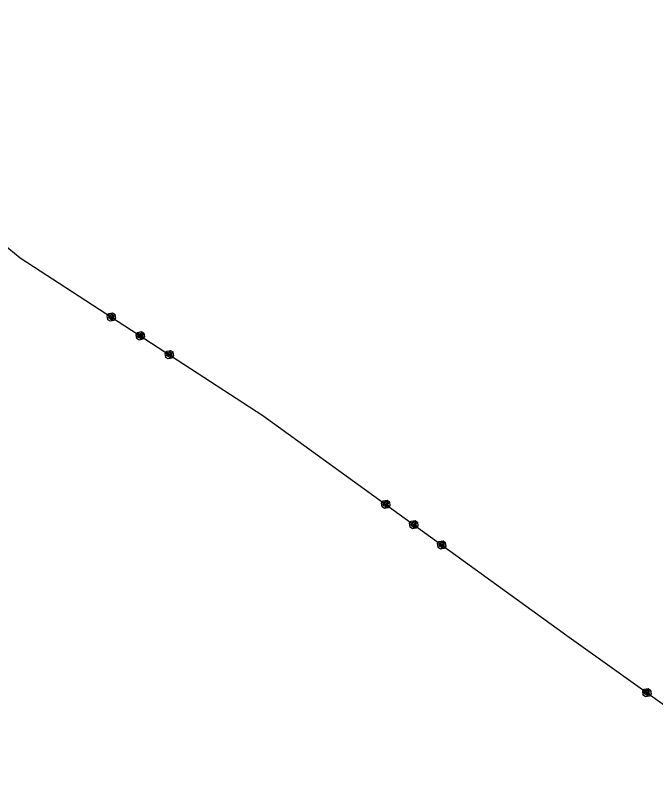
# Model space of a CAD drawing. Extents: x -866402 to -860377, y -1041908 to -1038598.
# Drawn here: x -864728.8 to -864682.5, y -1041182.7 to -1041126.6 of the extents above; entities that cross this region are included whole.
import ezdxf

# ---------------------------------------------------------------- set-up
doc = ezdxf.new("R2010")
doc.units = 0
doc.layers.add('Vrstva 1', color=7, linetype='Continuous')

msp = doc.modelspace()

# ---------------------------------------------------------------- linework, layer by layer
at = {"layer": 'Vrstva 1'}
for p, q in [((-864750.13, -1041126.55), (-864728.47, -1041144.08)), ((-864750.13, -1041126.55), (-864728.47, -1041144.08)), ((-864728.47, -1041144.08), (-864710.91, -1041155.49)), ((-864728.47, -1041144.08), (-864710.91, -1041155.49)), ((-864722.176, -1041148.288), (-864722.067, -1041148.121)), ((-864722.176, -1041148.288), (-864722.067, -1041148.121)), ((-864722.117, -1041148.565), (-864722.176, -1041148.288)), ((-864722.117, -1041148.565), (-864722.176, -1041148.288)), ((-864721.983, -1041148.175), (-864722.092, -1041148.343)), ((-864721.983, -1041148.175), (-864722.092, -1041148.343)), ((-864722.092, -1041148.343), (-864722.063, -1041148.481)), ((-864722.092, -1041148.343), (-864722.063, -1041148.481)), ((-864722.067, -1041148.121), (-864721.79, -1041148.062)), ((-864722.067, -1041148.121), (-864721.79, -1041148.062)), ((-864722.063, -1041148.481), (-864721.845, -1041148.146)), ((-864722.063, -1041148.481), (-864721.845, -1041148.146)), ((-864721.761, -1041148.2), (-864721.979, -1041148.536)), ((-864721.761, -1041148.2), (-864721.979, -1041148.536)), ((-864721.677, -1041148.255), (-864721.895, -1041148.59)), ((-864721.677, -1041148.255), (-864721.895, -1041148.59)), ((-864721.845, -1041148.146), (-864721.677, -1041148.255)), ((-864721.845, -1041148.146), (-864721.677, -1041148.255)), ((-864721.79, -1041148.062), (-864721.622, -1041148.171)), ((-864721.79, -1041148.062), (-864721.622, -1041148.171)), ((-864721.756, -1041148.561), (-864721.647, -1041148.393)), ((-864721.756, -1041148.561), (-864721.647, -1041148.393)), ((-864721.564, -1041148.447), (-864721.673, -1041148.615)), ((-864721.564, -1041148.447), (-864721.673, -1041148.615)), ((-864721.622, -1041148.171), (-864721.564, -1041148.447)), ((-864721.622, -1041148.171), (-864721.564, -1041148.447)), ((-864721.949, -1041148.674), (-864722.117, -1041148.565)), ((-864721.949, -1041148.674), (-864722.117, -1041148.565)), ((-864721.673, -1041148.615), (-864721.949, -1041148.674)), ((-864721.673, -1041148.615), (-864721.949, -1041148.674)), ((-864721.895, -1041148.59), (-864721.756, -1041148.561)), ((-864721.895, -1041148.59), (-864721.756, -1041148.561)), ((-864720.079, -1041149.65), (-864719.97, -1041149.483)), ((-864720.079, -1041149.65), (-864719.97, -1041149.483)), ((-864719.887, -1041149.537), (-864719.996, -1041149.705)), ((-864719.887, -1041149.537), (-864719.996, -1041149.705)), ((-864719.97, -1041149.483), (-864719.694, -1041149.424)), ((-864719.97, -1041149.483), (-864719.694, -1041149.424)), ((-864719.966, -1041149.843), (-864719.748, -1041149.508)), ((-864719.966, -1041149.843), (-864719.748, -1041149.508)), ((-864719.664, -1041149.562), (-864719.882, -1041149.898)), ((-864719.664, -1041149.562), (-864719.882, -1041149.898)), ((-864719.748, -1041149.508), (-864719.581, -1041149.617)), ((-864719.748, -1041149.508), (-864719.581, -1041149.617)), ((-864719.694, -1041149.424), (-864719.526, -1041149.533)), ((-864719.694, -1041149.424), (-864719.526, -1041149.533)), ((-864719.526, -1041149.533), (-864719.467, -1041149.81)), ((-864719.526, -1041149.533), (-864719.467, -1041149.81)), ((-864720.021, -1041149.927), (-864720.079, -1041149.65)), ((-864720.021, -1041149.927), (-864720.079, -1041149.65)), ((-864719.853, -1041150.036), (-864720.021, -1041149.927)), ((-864719.853, -1041150.036), (-864720.021, -1041149.927)), ((-864719.996, -1041149.705), (-864719.966, -1041149.843)), ((-864719.996, -1041149.705), (-864719.966, -1041149.843)), ((-864719.576, -1041149.977), (-864719.853, -1041150.036)), ((-864719.576, -1041149.977), (-864719.853, -1041150.036)), ((-864719.581, -1041149.617), (-864719.798, -1041149.952)), ((-864719.581, -1041149.617), (-864719.798, -1041149.952)), ((-864719.798, -1041149.952), (-864719.66, -1041149.923)), ((-864719.798, -1041149.952), (-864719.66, -1041149.923)), ((-864719.66, -1041149.923), (-864719.551, -1041149.755)), ((-864719.66, -1041149.923), (-864719.551, -1041149.755)), ((-864719.467, -1041149.81), (-864719.576, -1041149.977)), ((-864719.467, -1041149.81), (-864719.576, -1041149.977)), ((-864717.983, -1041151.013), (-864717.874, -1041150.845)), ((-864717.983, -1041151.013), (-864717.874, -1041150.845)), ((-864717.924, -1041151.289), (-864717.983, -1041151.013)), ((-864717.924, -1041151.289), (-864717.983, -1041151.013)), ((-864717.79, -1041150.899), (-864717.899, -1041151.067)), ((-864717.79, -1041150.899), (-864717.899, -1041151.067)), ((-864717.899, -1041151.067), (-864717.87, -1041151.205)), ((-864717.899, -1041151.067), (-864717.87, -1041151.205)), ((-864717.874, -1041150.845), (-864717.597, -1041150.786)), ((-864717.874, -1041150.845), (-864717.597, -1041150.786)), ((-864717.87, -1041151.205), (-864717.652, -1041150.87)), ((-864717.87, -1041151.205), (-864717.652, -1041150.87)), ((-864717.568, -1041150.924), (-864717.786, -1041151.26)), ((-864717.568, -1041150.924), (-864717.786, -1041151.26)), ((-864717.484, -1041150.979), (-864717.702, -1041151.314)), ((-864717.484, -1041150.979), (-864717.702, -1041151.314)), ((-864717.652, -1041150.87), (-864717.484, -1041150.979)), ((-864717.652, -1041150.87), (-864717.484, -1041150.979)), ((-864717.597, -1041150.786), (-864717.43, -1041150.895)), ((-864717.597, -1041150.786), (-864717.43, -1041150.895)), ((-864717.564, -1041151.285), (-864717.455, -1041151.117)), ((-864717.564, -1041151.285), (-864717.455, -1041151.117)), ((-864717.371, -1041151.172), (-864717.48, -1041151.339)), ((-864717.371, -1041151.172), (-864717.48, -1041151.339)), ((-864717.43, -1041150.895), (-864717.371, -1041151.172)), ((-864717.43, -1041150.895), (-864717.371, -1041151.172)), ((-864717.757, -1041151.398), (-864717.924, -1041151.289)), ((-864717.757, -1041151.398), (-864717.924, -1041151.289)), ((-864717.48, -1041151.339), (-864717.757, -1041151.398)), ((-864717.48, -1041151.339), (-864717.757, -1041151.398)), ((-864717.702, -1041151.314), (-864717.564, -1041151.285)), ((-864717.702, -1041151.314), (-864717.564, -1041151.285)), ((-864710.91, -1041155.49), (-864688.94, -1041171.41)), ((-864710.91, -1041155.49), (-864688.94, -1041171.41)), ((-864702.331, -1041161.829), (-864702.214, -1041161.667)), ((-864702.331, -1041161.829), (-864702.214, -1041161.667)), ((-864702.287, -1041162.108), (-864702.331, -1041161.829)), ((-864702.287, -1041162.108), (-864702.331, -1041161.829)), ((-864702.133, -1041161.726), (-864702.251, -1041161.888)), ((-864702.133, -1041161.726), (-864702.251, -1041161.888)), ((-864702.251, -1041161.888), (-864702.228, -1041162.027)), ((-864702.251, -1041161.888), (-864702.228, -1041162.027)), ((-864702.228, -1041162.027), (-864701.993, -1041161.703)), ((-864702.228, -1041162.027), (-864701.993, -1041161.703)), ((-864702.214, -1041161.667), (-864701.935, -1041161.622)), ((-864702.214, -1041161.667), (-864701.935, -1041161.622)), ((-864701.913, -1041161.762), (-864702.147, -1041162.086)), ((-864701.913, -1041161.762), (-864702.147, -1041162.086)), ((-864701.832, -1041161.821), (-864702.066, -1041162.145)), ((-864701.832, -1041161.821), (-864702.066, -1041162.145)), ((-864701.993, -1041161.703), (-864701.832, -1041161.821)), ((-864701.993, -1041161.703), (-864701.832, -1041161.821)), ((-864701.935, -1041161.622), (-864701.773, -1041161.74)), ((-864701.935, -1041161.622), (-864701.773, -1041161.74)), ((-864701.773, -1041161.74), (-864701.728, -1041162.019)), ((-864701.773, -1041161.74), (-864701.728, -1041162.019)), ((-864702.125, -1041162.226), (-864702.287, -1041162.108)), ((-864702.125, -1041162.226), (-864702.287, -1041162.108)), ((-864701.846, -1041162.181), (-864702.125, -1041162.226)), ((-864701.846, -1041162.181), (-864702.125, -1041162.226)), ((-864702.066, -1041162.145), (-864701.927, -1041162.122)), ((-864702.066, -1041162.145), (-864701.927, -1041162.122)), ((-864701.927, -1041162.122), (-864701.809, -1041161.96)), ((-864701.927, -1041162.122), (-864701.809, -1041161.96)), ((-864701.728, -1041162.019), (-864701.846, -1041162.181)), ((-864701.728, -1041162.019), (-864701.846, -1041162.181)), ((-864700.307, -1041163.296), (-864700.19, -1041163.134)), ((-864700.307, -1041163.296), (-864700.19, -1041163.134)), ((-864700.262, -1041163.575), (-864700.307, -1041163.296)), ((-864700.262, -1041163.575), (-864700.307, -1041163.296)), ((-864700.101, -1041163.692), (-864700.262, -1041163.575)), ((-864700.101, -1041163.692), (-864700.262, -1041163.575)), ((-864700.109, -1041163.193), (-864700.226, -1041163.354)), ((-864700.109, -1041163.193), (-864700.226, -1041163.354)), ((-864700.226, -1041163.354), (-864700.204, -1041163.494)), ((-864700.226, -1041163.354), (-864700.204, -1041163.494)), ((-864700.204, -1041163.494), (-864699.969, -1041163.17)), ((-864700.204, -1041163.494), (-864699.969, -1041163.17)), ((-864700.19, -1041163.134), (-864699.91, -1041163.089)), ((-864700.19, -1041163.134), (-864699.91, -1041163.089)), ((-864699.888, -1041163.229), (-864700.123, -1041163.553)), ((-864699.888, -1041163.229), (-864700.123, -1041163.553)), ((-864699.807, -1041163.288), (-864700.042, -1041163.611)), ((-864699.807, -1041163.288), (-864700.042, -1041163.611)), ((-864700.042, -1041163.611), (-864699.902, -1041163.589)), ((-864700.042, -1041163.611), (-864699.902, -1041163.589)), ((-864699.969, -1041163.17), (-864699.807, -1041163.288)), ((-864699.969, -1041163.17), (-864699.807, -1041163.288)), ((-864699.91, -1041163.089), (-864699.748, -1041163.207)), ((-864699.91, -1041163.089), (-864699.748, -1041163.207)), ((-864699.902, -1041163.589), (-864699.785, -1041163.427)), ((-864699.902, -1041163.589), (-864699.785, -1041163.427)), ((-864699.704, -1041163.486), (-864699.821, -1041163.648)), ((-864699.704, -1041163.486), (-864699.821, -1041163.648)), ((-864699.748, -1041163.207), (-864699.704, -1041163.486)), ((-864699.748, -1041163.207), (-864699.704, -1041163.486)), ((-864699.821, -1041163.648), (-864700.101, -1041163.692)), ((-864699.821, -1041163.648), (-864700.101, -1041163.692)), ((-864698.283, -1041164.763), (-864698.165, -1041164.601)), ((-864698.283, -1041164.763), (-864698.165, -1041164.601)), ((-864698.084, -1041164.659), (-864698.202, -1041164.821)), ((-864698.084, -1041164.659), (-864698.202, -1041164.821)), ((-864698.179, -1041164.961), (-864697.945, -1041164.637)), ((-864698.179, -1041164.961), (-864697.945, -1041164.637)), ((-864698.165, -1041164.601), (-864697.886, -1041164.556)), ((-864698.165, -1041164.601), (-864697.886, -1041164.556)), ((-864697.864, -1041164.696), (-864698.098, -1041165.02)), ((-864697.864, -1041164.696), (-864698.098, -1041165.02)), ((-864697.945, -1041164.637), (-864697.783, -1041164.754)), ((-864697.945, -1041164.637), (-864697.783, -1041164.754)), ((-864697.886, -1041164.556), (-864697.724, -1041164.674)), ((-864697.886, -1041164.556), (-864697.724, -1041164.674)), ((-864697.724, -1041164.674), (-864697.679, -1041164.953)), ((-864697.724, -1041164.674), (-864697.679, -1041164.953)), ((-864698.238, -1041165.042), (-864698.283, -1041164.763)), ((-864698.238, -1041165.042), (-864698.283, -1041164.763)), ((-864698.076, -1041165.159), (-864698.238, -1041165.042)), ((-864698.076, -1041165.159), (-864698.238, -1041165.042)), ((-864698.202, -1041164.821), (-864698.179, -1041164.961)), ((-864698.202, -1041164.821), (-864698.179, -1041164.961)), ((-864697.797, -1041165.115), (-864698.076, -1041165.159)), ((-864697.797, -1041165.115), (-864698.076, -1041165.159)), ((-864697.783, -1041164.754), (-864698.017, -1041165.078)), ((-864697.783, -1041164.754), (-864698.017, -1041165.078)), ((-864698.017, -1041165.078), (-864697.878, -1041165.056)), ((-864698.017, -1041165.078), (-864697.878, -1041165.056)), ((-864697.878, -1041165.056), (-864697.76, -1041164.894)), ((-864697.878, -1041165.056), (-864697.76, -1041164.894)), ((-864697.679, -1041164.953), (-864697.797, -1041165.115)), ((-864697.679, -1041164.953), (-864697.797, -1041165.115)), ((-864688.94, -1041171.41), (-864673.13, -1041182.7)), ((-864688.94, -1041171.41), (-864673.13, -1041182.7)), ((-864683.453, -1041175.451), (-864683.336, -1041175.288)), ((-864683.453, -1041175.451), (-864683.336, -1041175.288)), ((-864683.255, -1041175.346), (-864683.371, -1041175.509)), ((-864683.255, -1041175.346), (-864683.371, -1041175.509)), ((-864683.348, -1041175.648), (-864683.116, -1041175.323)), ((-864683.348, -1041175.648), (-864683.116, -1041175.323)), ((-864683.336, -1041175.288), (-864683.057, -1041175.241)), ((-864683.336, -1041175.288), (-864683.057, -1041175.241)), ((-864683.034, -1041175.381), (-864683.267, -1041175.706)), ((-864683.034, -1041175.381), (-864683.267, -1041175.706)), ((-864683.116, -1041175.323), (-864682.953, -1041175.439)), ((-864683.116, -1041175.323), (-864682.953, -1041175.439)), ((-864683.057, -1041175.241), (-864682.895, -1041175.358)), ((-864683.057, -1041175.241), (-864682.895, -1041175.358)), ((-864682.895, -1041175.358), (-864682.848, -1041175.637)), ((-864682.895, -1041175.358), (-864682.848, -1041175.637)), ((-864683.406, -1041175.73), (-864683.453, -1041175.451)), ((-864683.406, -1041175.73), (-864683.453, -1041175.451)), ((-864683.243, -1041175.846), (-864683.406, -1041175.73)), ((-864683.243, -1041175.846), (-864683.406, -1041175.73)), ((-864683.371, -1041175.509), (-864683.348, -1041175.648)), ((-864683.371, -1041175.509), (-864683.348, -1041175.648)), ((-864682.964, -1041175.799), (-864683.243, -1041175.846)), ((-864682.964, -1041175.799), (-864683.243, -1041175.846)), ((-864682.953, -1041175.439), (-864683.185, -1041175.764)), ((-864682.953, -1041175.439), (-864683.185, -1041175.764)), ((-864683.185, -1041175.764), (-864683.046, -1041175.741)), ((-864683.185, -1041175.764), (-864683.046, -1041175.741)), ((-864683.046, -1041175.741), (-864682.93, -1041175.578)), ((-864683.046, -1041175.741), (-864682.93, -1041175.578)), ((-864682.848, -1041175.637), (-864682.964, -1041175.799)), ((-864682.848, -1041175.637), (-864682.964, -1041175.799))]:
    msp.add_line(p, q, dxfattribs=at)

doc.saveas('drawing.dxf')
